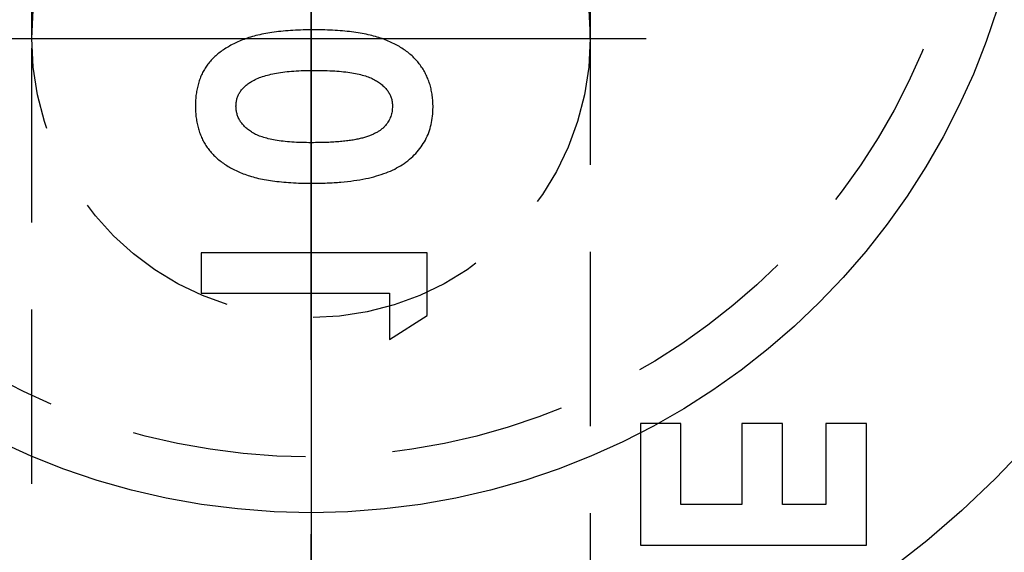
# Model space of a CAD drawing. Extents: x 2651 to 11825, y -3833 to 1075.
# Tile 265 of 656: x 4228.51 to 4242.62, y 244.77 to 252.41. Entities that reach past the tile are written whole.
import ezdxf

# ---------------------------------------------------------------- set-up
doc = ezdxf.new("R2010")
doc.units = 0
doc.header["$LTSCALE"] = 10
for name, pattern in [('CENTER', [2, 1.25, -0.25, 0.25, -0.25]), ('CNSCEN', [17, 15, -1, 0, -1]), ('CNSHID', [4, 3, -1]), ('HIDDEN', [0.375, 0.25, -0.125])]:
    doc.linetypes.add(name, pattern=pattern)
doc.layers.get('0').update_dxf_attribs({"linetype": 'CONTINUOUS'})
doc.layers.get('Defpoints').update_dxf_attribs({"linetype": 'CONTINUOUS'})
for name, color, linetype in [('1', 7, 'CONTINUOUS'), ('COOL', 150, 'HIDDEN'), ('DIM', 3, 'CONTINUOUS'), ('WL1-HL', 4, 'CNSHID'), ('WOR1-CL', 1, 'CNSCEN')]:
    doc.layers.add(name, color=color, linetype=linetype)
doc.styles.get("Standard").update_dxf_attribs({"font": 'romans.shx'})
doc.dimstyles.new('MM& INCH5', dxfattribs={"dimtxt": 5, "dimasz": 2.5, "dimexe": 1, "dimexo": 0.5, "dimtad": 0, "dimrnd": 1.38778e-17, "dimzin": 9, "dimdsep": 46, "dimtxsty": 'Standard', "dimblk": 'CLOSED', "dimcen": 0, "dimclrd": 3, "dimclre": 3, "dimclrt": 3, "dimazin": 2, "dimtfac": 0.75, "dimtofl": 0, "dimtmove": 0, "dimatfit": 3, "dimfxl": 0, "dimtolj": 1, "dimarcsym": 0})

# ---------------------------------------------------------------- blocks, each defined once
blk = doc.blocks.new('DSD')
at = {"layer": '1', "color": 7, "linetype": 'Continuous'}
for p, q in [((476.666, 561.759), (476.666, 560.015)), ((479.905, 561.759), (476.666, 561.759)), ((479.905, 560.015), (479.905, 561.759)), ((477.248, 560.015), (477.248, 561.177)), ((477.248, 561.177), (477.871, 561.177)), ((477.871, 561.177), (477.871, 560.015)), ((478.452, 560.015), (478.452, 561.177)), ((478.452, 561.177), (479.324, 561.177)), ((479.324, 561.177), (479.324, 560.015)), ((476.666, 560.015), (477.248, 560.015)), ((477.871, 560.015), (478.452, 560.015)), ((479.324, 560.015), (479.905, 560.015)), ((483.499, 558.811), (482.959, 558.464)), ((483.499, 558.147), (483.499, 558.811)), ((482.959, 558.464), (482.959, 557.565)), ((486.198, 558.147), (483.499, 558.147)), ((486.198, 557.565), (486.198, 558.147)), ((482.959, 557.565), (486.198, 557.565))]:
    blk.add_line(p, q, dxfattribs=at)
for points, knots in [([(484.61, 556.569), (484.539, 556.568), (484.4, 556.567), (484.2, 556.554), (484.015, 556.534), (483.845, 556.505), (483.69, 556.468), (483.552, 556.422), (483.427, 556.369), (483.353, 556.324), (483.317, 556.303)], [0, 0, 0, 0, 0.161071, 0.310789, 0.449904, 0.578376, 0.696617, 0.805987, 0.906562, 1, 1, 1, 1]), ([(486.281, 555.461), (486.28, 555.49), (486.279, 555.547), (486.272, 555.631), (486.258, 555.71), (486.24, 555.786), (486.216, 555.859), (486.187, 555.929), (486.152, 555.994), (486.112, 556.057), (486.067, 556.115), (486.016, 556.17), (485.96, 556.223), (485.897, 556.272), (485.83, 556.317), (485.757, 556.359), (485.679, 556.398), (485.594, 556.434), (485.502, 556.466), (485.402, 556.494), (485.292, 556.517), (485.173, 556.536), (485.046, 556.55), (484.909, 556.561), (484.763, 556.568), (484.662, 556.569), (484.61, 556.569)], [0, 0, 0, 0, 0.038217, 0.074867, 0.110158, 0.144454, 0.17808, 0.211171, 0.243687, 0.275872, 0.308376, 0.341263, 0.37515, 0.409655, 0.445157, 0.482073, 0.520576, 0.560554, 0.603108, 0.648689, 0.697948, 0.750768, 0.807309, 0.867656, 0.931861, 1, 1, 1, 1]), ([(483.317, 556.303), (483.282, 556.278), (483.213, 556.229), (483.123, 556.143), (483.047, 556.05), (482.984, 555.95), (482.935, 555.842), (482.901, 555.727), (482.881, 555.605), (482.878, 555.521), (482.876, 555.478)], [0, 0, 0, 0, 0.132314, 0.2587, 0.380912, 0.500535, 0.620923, 0.742376, 0.868281, 1, 1, 1, 1]), ([(483.458, 555.464), (483.459, 555.489), (483.461, 555.539), (483.481, 555.612), (483.512, 555.68), (483.55, 555.732), (483.585, 555.771), (483.618, 555.798), (483.654, 555.824), (483.695, 555.847), (483.741, 555.869), (483.79, 555.89), (483.845, 555.908), (483.904, 555.925), (483.969, 555.94), (484.041, 555.953), (484.12, 555.964), (484.205, 555.972), (484.298, 555.979), (484.398, 555.984), (484.505, 555.986), (484.579, 555.987), (484.617, 555.988)], [0, 0, 0, 0, 0.053834, 0.105543, 0.158054, 0.211987, 0.240207, 0.269794, 0.301343, 0.334608, 0.370284, 0.408089, 0.448681, 0.492069, 0.538664, 0.590371, 0.646388, 0.707195, 0.772947, 0.843643, 0.919308, 1, 1, 1, 1]), ([(484.617, 555.988), (484.666, 555.987), (484.761, 555.986), (484.897, 555.98), (485.021, 555.968), (485.133, 555.953), (485.233, 555.932), (485.322, 555.908), (485.399, 555.879), (485.465, 555.844), (485.52, 555.806), (485.568, 555.765), (485.609, 555.722), (485.642, 555.676), (485.668, 555.627), (485.686, 555.575), (485.697, 555.52), (485.699, 555.483), (485.7, 555.464)], [0, 0, 0, 0, 0.110734, 0.212341, 0.305502, 0.389835, 0.46669, 0.535262, 0.596763, 0.651066, 0.701036, 0.74786, 0.791833, 0.834284, 0.875334, 0.916035, 0.957652, 1, 1, 1, 1]), ([(482.876, 555.478), (482.877, 555.45), (482.878, 555.395), (482.886, 555.313), (482.9, 555.235), (482.919, 555.159), (482.943, 555.086), (482.973, 555.017), (483.009, 554.95), (483.05, 554.887), (483.096, 554.826), (483.149, 554.769), (483.207, 554.715), (483.271, 554.666), (483.341, 554.62), (483.416, 554.577), (483.497, 554.538), (483.584, 554.502), (483.679, 554.47), (483.782, 554.443), (483.893, 554.42), (484.014, 554.401), (484.143, 554.386), (484.281, 554.376), (484.428, 554.369), (484.528, 554.369), (484.58, 554.368)], [0, 0, 0, 0, 0.036635, 0.072034, 0.106626, 0.140306, 0.173619, 0.206426, 0.239067, 0.271883, 0.30484, 0.338529, 0.372616, 0.407548, 0.443719, 0.481312, 0.520113, 0.560913, 0.604025, 0.650075, 0.699572, 0.752363, 0.808789, 0.868954, 0.932675, 1, 1, 1, 1]), ([(484.58, 554.95), (484.529, 554.95), (484.431, 554.95), (484.29, 554.958), (484.161, 554.968), (484.044, 554.984), (483.94, 555.003), (483.849, 555.028), (483.769, 555.056), (483.701, 555.091), (483.644, 555.128), (483.594, 555.168), (483.552, 555.211), (483.517, 555.256), (483.49, 555.304), (483.471, 555.355), (483.46, 555.409), (483.458, 555.445), (483.458, 555.464)], [0, 0, 0, 0, 0.112115, 0.215802, 0.310203, 0.395993, 0.47341, 0.542778, 0.604548, 0.659357, 0.708764, 0.755356, 0.798687, 0.840017, 0.880203, 0.919733, 0.959049, 1, 1, 1, 1]), ([(484.58, 554.368), (484.632, 554.369), (484.734, 554.369), (484.882, 554.376), (485.021, 554.387), (485.151, 554.401), (485.272, 554.421), (485.385, 554.444), (485.489, 554.471), (485.583, 554.504), (485.671, 554.54), (485.752, 554.579), (485.827, 554.621), (485.896, 554.665), (485.959, 554.714), (486.017, 554.764), (486.067, 554.818), (486.113, 554.875), (486.153, 554.935), (486.188, 554.999), (486.216, 555.067), (486.24, 555.138), (486.258, 555.214), (486.272, 555.293), (486.279, 555.376), (486.28, 555.432), (486.281, 555.461)], [0, 0, 0, 0, 0.068491, 0.133077, 0.193829, 0.251083, 0.304401, 0.354408, 0.401295, 0.444701, 0.485692, 0.524676, 0.562307, 0.597947, 0.632474, 0.665752, 0.697985, 0.729586, 0.760825, 0.792355, 0.824313, 0.857156, 0.890927, 0.92596, 0.962061, 1, 1, 1, 1]), ([(485.7, 555.464), (485.699, 555.446), (485.698, 555.41), (485.687, 555.358), (485.67, 555.309), (485.645, 555.263), (485.613, 555.219), (485.575, 555.179), (485.529, 555.142), (485.495, 555.12), (485.477, 555.109)], [0, 0, 0, 0, 0.124035, 0.242846, 0.360342, 0.479042, 0.599334, 0.725488, 0.858549, 1, 1, 1, 1]), ([(485.477, 555.109), (485.453, 555.096), (485.403, 555.069), (485.318, 555.037), (485.223, 555.01), (485.116, 554.987), (484.998, 554.971), (484.868, 554.958), (484.728, 554.951), (484.631, 554.95), (484.58, 554.95)], [0, 0, 0, 0, 0.088871, 0.186355, 0.294078, 0.412237, 0.541778, 0.682703, 0.835096, 1, 1, 1, 1])]:
    blk.add_open_spline(points, degree=3, knots=knots, dxfattribs=at)
blk = doc.blocks.new('*D178')
at = {"layer": 'Defpoints', "color": 0}
for p in [(4171.684, 387.642), (4446.684, 255.642), (4473.321, 255.642)]:
    blk.add_point(p, dxfattribs=at)
at = {"layer": 'DIM', "color": 3, "lineweight": -2}
blk.add_line((4447.184, 255.642), (4473.321, 255.642), dxfattribs=at)
at = {"layer": 'DIM', "color": 3, "insert": (4496.327, 255.642), "char_height": 5, "attachment_point": 5}
blk.add_mtext('\\A1;132 [5.197]', dxfattribs=at)
blk = doc.blocks.new('_Closed')
at = {"color": 0, "linetype": 'ByBlock', "lineweight": -2}
for p, q in [((-1, 0.1667), (0, 0)), ((-1, 0.1667), (-1, -0.1667)), ((0, 0), (-1, -0.1667)), ((0, 0), (-1, 0))]:
    blk.add_line(p, q, dxfattribs=at)
blk = doc.blocks.new('*D180')
at = {"layer": 'Defpoints', "color": 0}
for p in [(4171.684, 387.642), (4446.684, 212.642), (4473.321, 212.642)]:
    blk.add_point(p, dxfattribs=at)
at = {"layer": 'DIM', "color": 3, "lineweight": -2}
blk.add_line((4447.184, 212.642), (4473.321, 212.642), dxfattribs=at)
at = {"layer": 'DIM', "color": 3, "insert": (4493.946, 212.642), "char_height": 5, "attachment_point": 5}
blk.add_mtext('\\A1;175 [6.89]', dxfattribs=at)
blk = doc.blocks.new('*D181')
at = {"layer": 'Defpoints', "color": 0}
for p in [(4171.684, 387.642), (4446.684, 182.642), (4473.321, 182.642)]:
    blk.add_point(p, dxfattribs=at)
at = {"layer": 'DIM', "color": 3, "lineweight": -2}
blk.add_line((4447.184, 182.642), (4473.321, 182.642), dxfattribs=at)
at = {"layer": 'DIM', "color": 3, "insert": (4496.684, 182.642), "char_height": 5, "attachment_point": 5}
blk.add_mtext('\\A1;205 [8.071]', dxfattribs=at)
blk = doc.blocks.new('*D182')
at = {"layer": 'Defpoints', "color": 0}
for p in [(4171.684, 387.642), (4446.684, 162.642), (4473.321, 162.642)]:
    blk.add_point(p, dxfattribs=at)
at = {"layer": 'DIM', "color": 3, "lineweight": -2}
blk.add_line((4447.184, 162.642), (4473.321, 162.642), dxfattribs=at)
at = {"layer": 'DIM', "color": 3, "insert": (4496.684, 162.642), "char_height": 5, "attachment_point": 5}
blk.add_mtext('\\A1;225 [8.858]', dxfattribs=at)
blk = doc.blocks.new('*D183')
at = {"layer": 'Defpoints', "color": 0}
for p in [(4171.684, 387.642), (4446.684, 119.642), (4473.321, 119.642)]:
    blk.add_point(p, dxfattribs=at)
at = {"layer": 'DIM', "color": 3, "lineweight": -2}
blk.add_line((4447.184, 119.642), (4473.321, 119.642), dxfattribs=at)
at = {"layer": 'DIM', "color": 3, "insert": (4499.065, 119.642), "char_height": 5, "attachment_point": 5}
blk.add_mtext('\\A1;268 [10.551]', dxfattribs=at)
blk = doc.blocks.new('*D184')
at = {"layer": 'Defpoints', "color": 0}
for p in [(4171.684, 387.642), (4446.684, 12.642), (4473.321, 12.642)]:
    blk.add_point(p, dxfattribs=at)
at = {"layer": 'DIM', "color": 3, "lineweight": -2}
blk.add_line((4447.184, 12.642), (4473.321, 12.642), dxfattribs=at)
at = {"layer": 'DIM', "color": 3, "insert": (4499.065, 12.642), "char_height": 5, "attachment_point": 5}
blk.add_mtext('\\A1;375 [14.764]', dxfattribs=at)
blk = doc.blocks.new('*D185')
at = {"layer": 'Defpoints', "color": 0}
for p in [(4171.684, 387.642), (4446.684, 55.642), (4473.321, 55.642)]:
    blk.add_point(p, dxfattribs=at)
at = {"layer": 'DIM', "color": 3, "lineweight": -2}
blk.add_line((4447.184, 55.642), (4473.321, 55.642), dxfattribs=at)
at = {"layer": 'DIM', "color": 3, "insert": (4499.065, 55.642), "char_height": 5, "attachment_point": 5}
blk.add_mtext('\\A1;332 [13.071]', dxfattribs=at)
blk = doc.blocks.new('*D186')
at = {"layer": 'Defpoints', "color": 0}
for p in [(4171.684, 387.642), (4381.212, -22.358), (4473.321, -22.358)]:
    blk.add_point(p, dxfattribs=at)
at = {"layer": 'DIM', "color": 3, "lineweight": -2}
blk.add_line((4381.712, -22.358), (4473.321, -22.358), dxfattribs=at)
at = {"layer": 'DIM', "color": 3, "insert": (4499.065, -22.358), "char_height": 5, "attachment_point": 5}
blk.add_mtext('\\A1;410 [16.142]', dxfattribs=at)
blk = doc.blocks.new('*D187')
at = {"layer": 'Defpoints', "color": 0}
for p in [(4171.684, 387.642), (4274.104, -57.358), (4473.321, -57.358)]:
    blk.add_point(p, dxfattribs=at)
at = {"layer": 'DIM', "color": 3, "lineweight": -2}
blk.add_line((4274.604, -57.358), (4473.321, -57.358), dxfattribs=at)
at = {"layer": 'DIM', "color": 3, "insert": (4496.684, -57.358), "char_height": 5, "attachment_point": 5}
blk.add_mtext('\\A1;445 [17.52]', dxfattribs=at)
blk = doc.blocks.new('*D188')
at = {"layer": 'Defpoints', "color": 0}
for p in [(4171.684, 387.642), (4271.924, -104.358), (4473.321, -104.358)]:
    blk.add_point(p, dxfattribs=at)
at = {"layer": 'DIM', "color": 3, "lineweight": -2}
blk.add_line((4272.424, -104.358), (4473.321, -104.358), dxfattribs=at)
at = {"layer": 'DIM', "color": 3, "insert": (4496.684, -104.358), "char_height": 5, "attachment_point": 5}
blk.add_mtext('\\A1;492 [19.37]', dxfattribs=at)
blk = doc.blocks.new('*D189')
at = {"layer": 'Defpoints', "color": 0}
for p in [(4171.684, 387.642), (4285.884, -124.358), (4473.321, -124.358)]:
    blk.add_point(p, dxfattribs=at)
at = {"layer": 'DIM', "color": 3, "lineweight": -2}
blk.add_line((4286.384, -124.358), (4473.321, -124.358), dxfattribs=at)
at = {"layer": 'DIM', "color": 3, "insert": (4499.065, -124.358), "char_height": 5, "attachment_point": 5}
blk.add_mtext('\\A1;512 [20.157]', dxfattribs=at)
blk = doc.blocks.new('*D193')
at = {"layer": 'Defpoints', "color": 0}
for p in [(4171.684, 387.642), (4401.864, -82.358), (4473.321, -82.358)]:
    blk.add_point(p, dxfattribs=at)
at = {"layer": 'DIM', "color": 3, "lineweight": -2}
blk.add_line((4402.364, -82.358), (4473.321, -82.358), dxfattribs=at)
at = {"layer": 'DIM', "color": 3, "insert": (4499.065, -82.358), "char_height": 5, "attachment_point": 5}
blk.add_mtext('\\A1;470 [18.504]', dxfattribs=at)
blk = doc.blocks.new('*D199')
at = {"layer": 'Defpoints', "color": 0}
for p in [(4171.684, 387.642), (4256.684, -119.598), (4256.684, -149.953)]:
    blk.add_point(p, dxfattribs=at)
at = {"layer": 'DIM', "color": 3, "lineweight": -2}
blk.add_line((4256.684, -120.098), (4256.684, -149.953), dxfattribs=at)
at = {"layer": 'DIM', "color": 3, "insert": (4256.684, -170.935), "char_height": 5, "attachment_point": 5, "rotation": 90}
blk.add_mtext('\\A1;85 [3.346]', dxfattribs=at)
blk = doc.blocks.new('*D200')
at = {"layer": 'Defpoints', "color": 0}
for p in [(4171.684, 387.642), (4278.684, -131.558), (4278.684, -149.953)]:
    blk.add_point(p, dxfattribs=at)
at = {"layer": 'DIM', "color": 3, "lineweight": -2}
blk.add_line((4278.684, -132.058), (4278.684, -149.953), dxfattribs=at)
at = {"layer": 'DIM', "color": 3, "insert": (4278.684, -172.959), "char_height": 5, "attachment_point": 5, "rotation": 90}
blk.add_mtext('\\A1;107 [4.213]', dxfattribs=at)
blk = doc.blocks.new('*D201')
at = {"layer": 'Defpoints', "color": 0}
for p in [(4171.684, 387.642), (4296.684, -137.358), (4296.684, -149.953)]:
    blk.add_point(p, dxfattribs=at)
at = {"layer": 'DIM', "color": 3, "lineweight": -2}
blk.add_line((4296.684, -137.858), (4296.684, -149.953), dxfattribs=at)
at = {"layer": 'DIM', "color": 3, "insert": (4296.684, -172.959), "char_height": 5, "attachment_point": 5, "rotation": 90}
blk.add_mtext('\\A1;125 [4.921]', dxfattribs=at)
blk = doc.blocks.new('*D202')
at = {"layer": 'Defpoints', "color": 0}
for p in [(4171.684, 387.642), (4246.684, -84.778), (4246.684, -149.953)]:
    blk.add_point(p, dxfattribs=at)
at = {"layer": 'DIM', "color": 3, "lineweight": -2}
blk.add_line((4246.684, -85.278), (4246.684, -149.953), dxfattribs=at)
at = {"layer": 'DIM', "color": 3, "insert": (4246.684, -170.935), "char_height": 5, "attachment_point": 5, "rotation": 90}
blk.add_mtext('\\A1;75 [2.953]', dxfattribs=at)
blk = doc.blocks.new('*D203')
at = {"layer": 'Defpoints', "color": 0}
for p in [(4171.684, 387.642), (4368.684, -115.538), (4368.684, -149.953)]:
    blk.add_point(p, dxfattribs=at)
at = {"layer": 'DIM', "color": 3, "lineweight": -2}
blk.add_line((4368.684, -116.038), (4368.684, -149.953), dxfattribs=at)
at = {"layer": 'DIM', "color": 3, "insert": (4368.684, -172.959), "char_height": 5, "attachment_point": 5, "rotation": 90}
blk.add_mtext('\\A1;197 [7.756]', dxfattribs=at)
blk = doc.blocks.new('117')
at = {"layer": 'WL1-HL'}
for radius in [13.87, 10.3]:
    blk.add_circle((254.95, 1693.104), radius, dxfattribs=at)
at = {"layer": 'WOR1-CL'}
blk.add_line((254.95, 1707.474), (254.95, 1678.734), dxfattribs=at)
blk = doc.blocks.new('A$C257357D5')
at = {"layer": 'COOL', "color": 1, "linetype": 'CENTER'}
for p, q in [((61, -60.106), (61, 35)), ((56.2, -35.5), (65.8, -35.5))]:
    blk.add_line(p, q, dxfattribs=at)
at = {"layer": 'COOL'}
for p, q in [((57, -35.5), (57, -31)), ((65, -35.5), (65, -31))]:
    blk.add_line(p, q, dxfattribs=at)
blk.add_lwpolyline([(57, -49.388), (57, 32.691), (61, 35), (65, 32.691), (65, -49.388)], dxfattribs=at)
for centre, radius in [((61, -32), 9.5), ((61, -35.5), 4)]:
    blk.add_circle(centre, radius, dxfattribs=at)
blk.add_blockref('117', (-193.95, -1725.104), dxfattribs=at)

msp = doc.modelspace()

# ---------------------------------------------------------------- block references
at = {"layer": 'DIM', "rotation": 180}
msp.add_blockref('DSD', (4717.309, 806.636), dxfattribs=at)
at = {"layer": 'DIM'}
msp.add_blockref('A$C257357D5', (4171.684, 287.642), dxfattribs=at)

# ---------------------------------------------------------------- dimensions: what is measured, and where the dimension line sits
for feature_location, offset, dtype, picture, middle in [((4446.684, 255.642), (26.637, 0), 0, '*D178', (4496.327, 255.642)), ((4446.684, 212.642), (26.637, 0), 0, '*D180', (4493.946, 212.642)), ((4446.684, 182.642), (26.637, 0), 0, '*D181', (4496.684, 182.642)), ((4446.684, 162.642), (26.637, 0), 0, '*D182', (4496.684, 162.642)), ((4446.684, 119.642), (26.637, 0), 0, '*D183', (4499.065, 119.642)), ((4446.684, 12.642), (26.637, 0), 0, '*D184', (4499.065, 12.642)), ((4446.684, 55.642), (26.637, 0), 0, '*D185', (4499.065, 55.642)), ((4381.212, -22.358), (92.109, 0), 0, '*D186', (4499.065, -22.358)), ((4274.104, -57.358), (199.217, 0), 0, '*D187', (4496.684, -57.358)), ((4271.924, -104.358), (201.397, 0), 0, '*D188', (4496.684, -104.358)), ((4285.884, -124.358), (187.437, 0), 0, '*D189', (4499.065, -124.358)), ((4401.864, -82.358), (71.457, 0), 0, '*D193', (4499.065, -82.358)), ((4256.684, -119.598), (0, -30.355), 1, '*D199', (4256.684, -170.935)), ((4278.684, -131.558), (0, -18.395), 1, '*D200', (4278.684, -172.959)), ((4296.684, -137.358), (0, -12.595), 1, '*D201', (4296.684, -172.959)), ((4246.684, -84.778), (0, -65.175), 1, '*D202', (4246.684, -170.935)), ((4368.684, -115.538), (0, -34.415), 1, '*D203', (4368.684, -172.959))]:
    dim = msp.add_ordinate_dim(feature_location=feature_location, offset=offset, dtype=dtype, origin=(4171.684, 387.642), dimstyle='MM& INCH5', dxfattribs=at)
    dim.commit()
    dim.dimension.update_dxf_attribs({"geometry": picture, "text_midpoint": middle})

doc.saveas('drawing.dxf')
